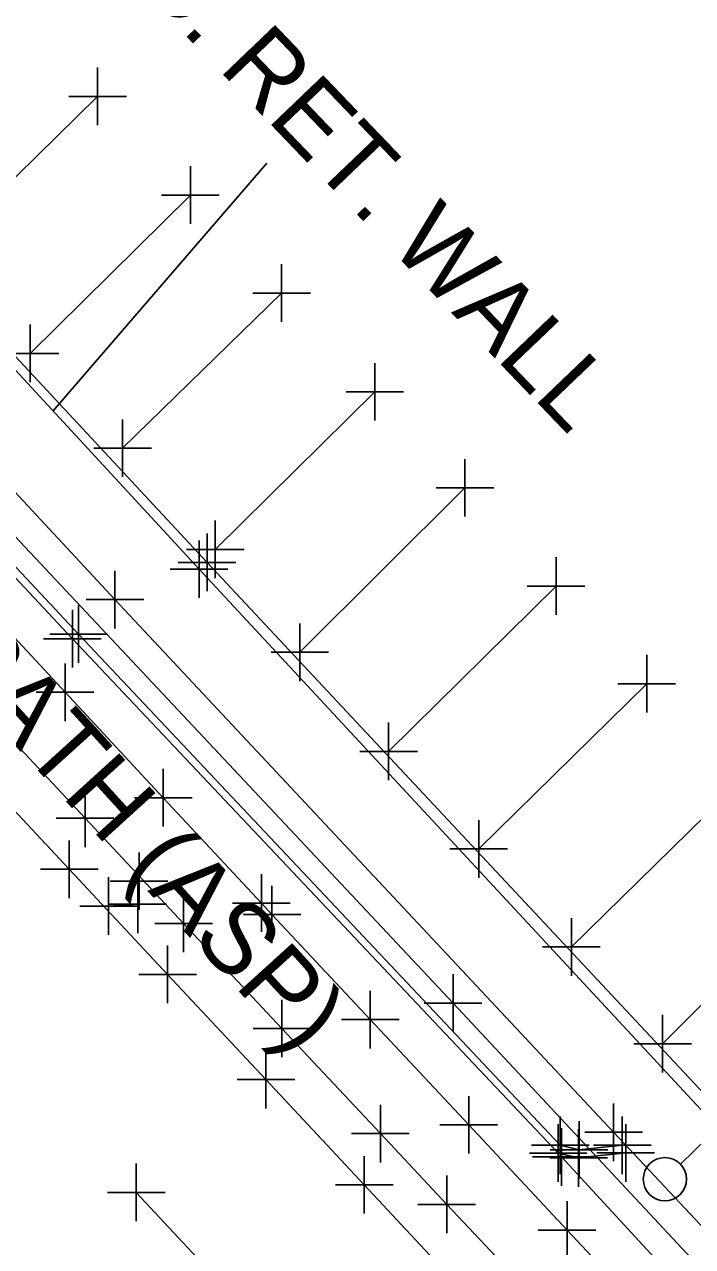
# Model space of a CAD drawing. Extents: x 0 to 1944463, y 0 to 420651.
# Drawn here: x 1943557.7 to 1943604.1, y 417108.3 to 417193.2 of the extents above; entities that cross this region are included whole.
import ezdxf

# ---------------------------------------------------------------- set-up
doc = ezdxf.new("R2010")
doc.units = 0
for name, color, linetype in [('SUR - DTM - Breaklines', 7, 'Continuous'), ('SUR - DTM - Breaklines - Points - Locators', 7, 'Continuous'), ('SUR - PROPERTY - Property Lines', 7, 'Continuous'), ('SUR - TR-CTRL - Pavement Marking', 7, 'Continuous'), ('SUR - TR-CTRL - Pavement Marking - Points - Locators', 7, 'Continuous'), ('SUR - TRAN - Features', 7, 'Continuous'), ('SUR - TRAN - Features - Points - Locators', 7, 'Continuous'), ('SUR - TRAN - Features Text', 7, 'Continuous'), ('SUR - TRAN - Roads', 7, 'Continuous'), ('SUR - TRAN - Roadside Barriers', 7, 'Continuous'), ('SUR - TRAN - Roadside Barriers - Points - Locators', 7, 'Continuous'), ('SUR - TRAN - Roadside Barriers Text', 7, 'Continuous'), ('SUR - UTL - Electric (Lighting)', 7, 'Continuous'), ('SUR - UTL - Water', 7, 'Continuous'), ('SUR - UTL - Water - Points - Locators', 7, 'Continuous')]:
    doc.layers.add(name, color=color, linetype=linetype)

msp = doc.modelspace()

# ---------------------------------------------------------------- linework, layer by layer
at = {"layer": 'SUR - DTM - Breaklines'}
for points in [[(1943599.21, 417115.356), (1943596.214, 417115.029), (1943594.904, 417115.359), (1943561.466, 417150.871), (1943532.76, 417181.586), (1943504.67, 417211.657), (1943469.657, 417249.17), (1943442.436, 417278.506), (1943441.49, 417280.1), (1943441.554, 417281.808), (1943442.664, 417283.409)], [(1943623.392, 417132.777), (1943623.896, 417130.369), (1943623.488, 417128.377), (1943622.426, 417126.537), (1943611.917, 417116.71), (1943608.745, 417116.124), (1943606.847, 417116.836), (1943570.393, 417155.842), (1943540.03, 417188.464), (1943519.419, 417210.506)]]:
    msp.add_lwpolyline(points, dxfattribs=at)
at = {"layer": 'SUR - DTM - Breaklines - Points - Locators'}
for p, q in [((1943570.393, 417155.842), (1943570.393, 417157.842)), ((1943570.393, 417155.842), (1943568.393, 417155.842)), ((1943570.393, 417155.842), (1943572.393, 417155.842)), ((1943570.393, 417155.842), (1943570.393, 417153.842)), ((1943561.466, 417150.871), (1943561.466, 417152.871)), ((1943561.466, 417150.871), (1943559.466, 417150.871)), ((1943561.466, 417150.871), (1943563.466, 417150.871)), ((1943561.466, 417150.871), (1943561.466, 417148.871)), ((1943594.904, 417115.359), (1943594.904, 417117.359)), ((1943599.21, 417115.356), (1943599.21, 417117.356)), ((1943596.214, 417115.029), (1943596.214, 417117.029)), ((1943594.904, 417115.359), (1943592.904, 417115.359)), ((1943596.214, 417115.029), (1943594.214, 417115.029)), ((1943594.904, 417115.359), (1943596.904, 417115.359)), ((1943594.904, 417115.359), (1943594.904, 417113.359)), ((1943596.214, 417115.029), (1943598.214, 417115.029)), ((1943596.214, 417115.029), (1943596.214, 417113.029)), ((1943599.21, 417115.356), (1943597.21, 417115.356)), ((1943599.21, 417115.356), (1943601.21, 417115.356)), ((1943599.21, 417115.356), (1943599.21, 417113.356))]:
    msp.add_line(p, q, dxfattribs=at)
at = {"layer": 'SUR - PROPERTY - Property Lines'}
for p, q in [((1943560.537, 417146.826), (1943560.537, 417148.826)), ((1943560.537, 417146.826), (1943558.537, 417146.826)), ((1943560.537, 417146.826), (1943562.537, 417146.826)), ((1943560.537, 417146.826), (1943560.537, 417144.826)), ((1943567.347, 417139.503), (1943567.347, 417141.503)), ((1943567.347, 417139.503), (1943565.347, 417139.503)), ((1943567.347, 417139.503), (1943569.347, 417139.503)), ((1943567.347, 417139.503), (1943567.347, 417137.503)), ((1943574.157, 417132.18), (1943574.157, 417134.18)), ((1943574.893, 417131.389), (1943574.893, 417133.389)), ((1943574.157, 417132.18), (1943572.157, 417132.18)), ((1943574.157, 417132.18), (1943576.157, 417132.18)), ((1943574.157, 417132.18), (1943574.157, 417130.18)), ((1943574.893, 417131.389), (1943572.893, 417131.389)), ((1943574.893, 417131.389), (1943576.893, 417131.389)), ((1943574.893, 417131.389), (1943574.893, 417129.389)), ((1943581.721, 417124.083), (1943581.721, 417126.083)), ((1943581.721, 417124.083), (1943579.721, 417124.083)), ((1943581.721, 417124.083), (1943583.721, 417124.083)), ((1943581.721, 417124.083), (1943581.721, 417122.083)), ((1943588.548, 417116.776), (1943588.548, 417118.776)), ((1943588.548, 417116.776), (1943586.548, 417116.776)), ((1943588.548, 417116.776), (1943590.548, 417116.776)), ((1943588.548, 417116.776), (1943588.548, 417114.776)), ((1943595.376, 417109.47), (1943595.376, 417111.47)), ((1943595.376, 417109.47), (1943593.376, 417109.47)), ((1943595.376, 417109.47), (1943597.376, 417109.47)), ((1943595.376, 417109.47), (1943595.376, 417107.47))]:
    msp.add_line(p, q, dxfattribs=at)
at = {"layer": 'SUR - TR-CTRL - Pavement Marking'}
for points in [[(1943502.098, 417197.339), (1943507.914, 417191.171), (1943514.741, 417183.863), (1943521.567, 417176.555), (1943528.393, 417169.247), (1943535.219, 417161.94), (1943542.045, 417154.632), (1943547.167, 417149.148), (1943553.993, 417141.84), (1943560.82, 417134.532), (1943567.646, 417127.224), (1943574.472, 417119.916), (1943581.298, 417112.609), (1943588.124, 417105.301)], [(1943562.786, 417188.216), (1943551.531, 417177.156)], [(1943558.111, 417170.362), (1943569.229, 417181.366)], [(1943575.564, 417174.557), (1943564.522, 417163.778)], [(1943570.953, 417156.753), (1943582.035, 417167.693)], [(1943588.285, 417161.023), (1943576.827, 417149.601)], [(1943582.985, 417142.715), (1943594.613, 417154.204)], [(1943600.909, 417147.415), (1943589.248, 417135.938)], [(1943595.675, 417129.132), (1943607.343, 417140.578)], [(1943563.553, 417131.971), (1943565.574, 417132.094), (1943565.669, 417133.705)], [(1943613.529, 417133.908), (1943602.007, 417122.415)], [(1943565.478, 417112.088), (1943572.282, 417104.76), (1943572.501, 417104.525)]]:
    msp.add_lwpolyline(points, dxfattribs=at)
at = {"layer": 'SUR - TR-CTRL - Pavement Marking - Points - Locators'}
for p, q in [((1943562.786, 417188.216), (1943562.786, 417190.216)), ((1943562.786, 417188.216), (1943560.786, 417188.216)), ((1943562.786, 417188.216), (1943564.786, 417188.216)), ((1943562.786, 417188.216), (1943562.786, 417186.216)), ((1943569.229, 417181.366), (1943569.229, 417183.366)), ((1943569.229, 417181.366), (1943567.229, 417181.366)), ((1943569.229, 417181.366), (1943571.229, 417181.366)), ((1943569.229, 417181.366), (1943569.229, 417179.366)), ((1943575.564, 417174.557), (1943575.564, 417176.557)), ((1943575.564, 417174.557), (1943573.564, 417174.557)), ((1943575.564, 417174.557), (1943577.564, 417174.557)), ((1943575.564, 417174.557), (1943575.564, 417172.557)), ((1943558.111, 417170.362), (1943558.111, 417172.362)), ((1943558.111, 417170.362), (1943556.111, 417170.362)), ((1943558.111, 417170.362), (1943560.111, 417170.362)), ((1943558.111, 417170.362), (1943558.111, 417168.362)), ((1943582.035, 417167.693), (1943582.035, 417169.693)), ((1943582.035, 417167.693), (1943580.035, 417167.693)), ((1943582.035, 417167.693), (1943584.035, 417167.693)), ((1943582.035, 417167.693), (1943582.035, 417165.693)), ((1943564.522, 417163.778), (1943564.522, 417165.778)), ((1943564.522, 417163.778), (1943562.522, 417163.778)), ((1943564.522, 417163.778), (1943566.522, 417163.778)), ((1943564.522, 417163.778), (1943564.522, 417161.778)), ((1943588.285, 417161.023), (1943588.285, 417163.023)), ((1943588.285, 417161.023), (1943586.285, 417161.023)), ((1943588.285, 417161.023), (1943590.285, 417161.023)), ((1943588.285, 417161.023), (1943588.285, 417159.023)), ((1943570.953, 417156.753), (1943570.953, 417158.753)), ((1943570.953, 417156.753), (1943568.953, 417156.753)), ((1943570.953, 417156.753), (1943572.953, 417156.753)), ((1943570.953, 417156.753), (1943570.953, 417154.753)), ((1943594.613, 417154.204), (1943594.613, 417156.204)), ((1943594.613, 417154.204), (1943592.613, 417154.204)), ((1943594.613, 417154.204), (1943596.613, 417154.204)), ((1943594.613, 417154.204), (1943594.613, 417152.204)), ((1943576.827, 417149.601), (1943576.827, 417151.601)), ((1943576.827, 417149.601), (1943574.827, 417149.601)), ((1943576.827, 417149.601), (1943578.827, 417149.601)), ((1943576.827, 417149.601), (1943576.827, 417147.601)), ((1943600.909, 417147.415), (1943600.909, 417149.415)), ((1943600.909, 417147.415), (1943598.909, 417147.415)), ((1943600.909, 417147.415), (1943602.909, 417147.415)), ((1943600.909, 417147.415), (1943600.909, 417145.415)), ((1943582.985, 417142.715), (1943582.985, 417144.715)), ((1943582.985, 417142.715), (1943580.985, 417142.715)), ((1943582.985, 417142.715), (1943584.985, 417142.715)), ((1943582.985, 417142.715), (1943582.985, 417140.715)), ((1943589.248, 417135.938), (1943589.248, 417137.938)), ((1943560.82, 417134.532), (1943560.82, 417136.532)), ((1943589.248, 417135.938), (1943587.248, 417135.938)), ((1943589.248, 417135.938), (1943591.248, 417135.938)), ((1943589.248, 417135.938), (1943589.248, 417133.938)), ((1943560.82, 417134.532), (1943558.82, 417134.532)), ((1943560.82, 417134.532), (1943562.82, 417134.532)), ((1943560.82, 417134.532), (1943560.82, 417132.532)), ((1943563.553, 417131.971), (1943563.553, 417133.971)), ((1943565.574, 417132.094), (1943565.574, 417134.094)), ((1943563.553, 417131.971), (1943561.553, 417131.971)), ((1943563.553, 417131.971), (1943565.553, 417131.971)), ((1943563.553, 417131.971), (1943563.553, 417129.971)), ((1943565.574, 417132.094), (1943563.574, 417132.094)), ((1943565.574, 417132.094), (1943567.574, 417132.094)), ((1943565.574, 417132.094), (1943565.574, 417130.094)), ((1943595.675, 417129.132), (1943595.675, 417131.132)), ((1943567.646, 417127.224), (1943567.646, 417129.224)), ((1943595.675, 417129.132), (1943593.675, 417129.132)), ((1943595.675, 417129.132), (1943597.675, 417129.132)), ((1943595.675, 417129.132), (1943595.675, 417127.132)), ((1943567.646, 417127.224), (1943565.646, 417127.224)), ((1943567.646, 417127.224), (1943569.646, 417127.224)), ((1943567.646, 417127.224), (1943567.646, 417125.224)), ((1943602.007, 417122.415), (1943602.007, 417124.415)), ((1943602.007, 417122.415), (1943600.007, 417122.415)), ((1943602.007, 417122.415), (1943604.007, 417122.415)), ((1943602.007, 417122.415), (1943602.007, 417120.415)), ((1943574.472, 417119.916), (1943574.472, 417121.916)), ((1943574.472, 417119.916), (1943572.472, 417119.916)), ((1943574.472, 417119.916), (1943576.472, 417119.916)), ((1943574.472, 417119.916), (1943574.472, 417117.916)), ((1943565.478, 417112.088), (1943565.478, 417114.088)), ((1943581.298, 417112.609), (1943581.298, 417114.609)), ((1943581.298, 417112.609), (1943579.298, 417112.609)), ((1943581.298, 417112.609), (1943583.298, 417112.609)), ((1943581.298, 417112.609), (1943581.298, 417110.609)), ((1943565.478, 417112.088), (1943563.478, 417112.088)), ((1943565.478, 417112.088), (1943567.478, 417112.088)), ((1943565.478, 417112.088), (1943565.478, 417110.088))]:
    msp.add_line(p, q, dxfattribs=at)
at = {"layer": 'SUR - TRAN - Features'}
for p, q in [((1943565.669, 417133.705), (1943565.669, 417135.705)), ((1943565.669, 417133.705), (1943563.669, 417133.705)), ((1943565.669, 417133.705), (1943567.669, 417133.705)), ((1943565.669, 417133.705), (1943565.669, 417131.705)), ((1943598.609, 417116.264), (1943618.673, 417094.82))]:
    msp.add_line(p, q, dxfattribs=at)
for points in [[(1943599.452, 417114.822), (1943596.178, 417114.48), (1943594.761, 417114.819), (1943561.047, 417150.54), (1943532.29, 417181.289), (1943504.189, 417211.393), (1943469.295, 417248.728), (1943441.862, 417278.099), (1943440.948, 417279.855), (1943441.006, 417282.124), (1943441.753, 417283.374)], [(1943598.609, 417116.264), (1943563.998, 417153.262), (1943535.526, 417183.893), (1943507.346, 417213.952), (1943471.945, 417251.908), (1943442.684, 417283.56)], [(1943509.175, 417194.578), (1943516.019, 417187.286), (1943522.862, 417179.995), (1943526.097, 417176.547), (1943532.908, 417169.225), (1943539.719, 417161.903), (1943546.529, 417154.581), (1943553.34, 417147.258), (1943555.091, 417145.375), (1943561.924, 417138.073), (1943568.756, 417130.772), (1943575.589, 417123.47), (1943582.421, 417116.168), (1943587.024, 417111.249), (1943593.873, 417103.962)], [(1943615.42, 417092.356), (1943594.984, 417114.55)]]:
    msp.add_lwpolyline(points, dxfattribs=at)
at = {"layer": 'SUR - TRAN - Features - Points - Locators'}
for p, q in [((1943563.998, 417153.262), (1943563.998, 417155.262)), ((1943563.998, 417153.262), (1943561.998, 417153.262)), ((1943563.998, 417153.262), (1943565.998, 417153.262)), ((1943563.998, 417153.262), (1943563.998, 417151.262)), ((1943561.047, 417150.54), (1943561.047, 417152.54)), ((1943561.047, 417150.54), (1943559.047, 417150.54)), ((1943561.047, 417150.54), (1943563.047, 417150.54)), ((1943561.047, 417150.54), (1943561.047, 417148.54)), ((1943561.924, 417138.073), (1943561.924, 417140.073)), ((1943561.924, 417138.073), (1943559.924, 417138.073)), ((1943561.924, 417138.073), (1943563.924, 417138.073)), ((1943561.924, 417138.073), (1943561.924, 417136.073)), ((1943568.756, 417130.772), (1943568.756, 417132.772)), ((1943568.756, 417130.772), (1943566.756, 417130.772)), ((1943568.756, 417130.772), (1943570.756, 417130.772)), ((1943568.756, 417130.772), (1943568.756, 417128.772)), ((1943575.589, 417123.47), (1943575.589, 417125.47)), ((1943575.589, 417123.47), (1943573.589, 417123.47)), ((1943575.589, 417123.47), (1943577.589, 417123.47)), ((1943575.589, 417123.47), (1943575.589, 417121.47)), ((1943582.421, 417116.168), (1943582.421, 417118.168)), ((1943598.609, 417116.264), (1943598.609, 417118.264)), ((1943594.761, 417114.819), (1943594.761, 417116.819)), ((1943594.984, 417114.55), (1943594.984, 417116.55)), ((1943596.178, 417114.48), (1943596.178, 417116.48)), ((1943599.452, 417114.822), (1943599.452, 417116.822)), ((1943582.421, 417116.168), (1943580.421, 417116.168)), ((1943582.421, 417116.168), (1943584.421, 417116.168)), ((1943582.421, 417116.168), (1943582.421, 417114.168)), ((1943598.609, 417116.264), (1943596.609, 417116.264)), ((1943598.609, 417116.264), (1943600.609, 417116.264)), ((1943598.609, 417116.264), (1943598.609, 417114.264)), ((1943594.761, 417114.819), (1943592.761, 417114.819)), ((1943594.761, 417114.819), (1943596.761, 417114.819)), ((1943594.761, 417114.819), (1943594.761, 417112.819)), ((1943599.452, 417114.822), (1943597.452, 417114.822)), ((1943599.452, 417114.822), (1943601.452, 417114.822)), ((1943599.452, 417114.822), (1943599.452, 417112.822)), ((1943594.984, 417114.55), (1943592.984, 417114.55)), ((1943596.178, 417114.48), (1943594.178, 417114.48)), ((1943594.984, 417114.55), (1943596.984, 417114.55)), ((1943594.984, 417114.55), (1943594.984, 417112.55)), ((1943596.178, 417114.48), (1943598.178, 417114.48)), ((1943596.178, 417114.48), (1943596.178, 417112.48)), ((1943587.024, 417111.249), (1943587.024, 417113.249)), ((1943587.024, 417111.249), (1943585.024, 417111.249)), ((1943587.024, 417111.249), (1943589.024, 417111.249)), ((1943587.024, 417111.249), (1943587.024, 417109.249))]:
    msp.add_line(p, q, dxfattribs=at)
at = {"layer": 'SUR - TRAN - Roads'}
msp.add_lwpolyline([(1943514.691, 417195.821), (1943521.557, 417188.55), (1943528.423, 417181.28), (1943533.298, 417176.118), (1943540.108, 417168.795), (1943546.918, 417161.472), (1943553.727, 417154.149), (1943560.537, 417146.826), (1943567.347, 417139.503), (1943574.157, 417132.18), (1943574.893, 417131.389), (1943581.721, 417124.083), (1943588.548, 417116.776), (1943595.376, 417109.47), (1943602.203, 417102.163)], dxfattribs=at)
at = {"layer": 'SUR - TRAN - Roadside Barriers'}
msp.add_lwpolyline([(1943624.176, 417133.155), (1943624.855, 417130.323), (1943624.348, 417128.09), (1943622.981, 417125.845), (1943612.486, 417115.996), (1943608.643, 417115.242), (1943606.167, 417116.225), (1943569.832, 417155.378), (1943539.609, 417188.151), (1943518.999, 417210.194)], dxfattribs=at)
at = {"layer": 'SUR - TRAN - Roadside Barriers - Points - Locators'}
for q in [(1943569.832, 417157.378), (1943567.832, 417155.378), (1943571.832, 417155.378), (1943569.832, 417153.378)]:
    msp.add_line((1943569.832, 417155.378), q, dxfattribs=at)
at = {"layer": 'SUR - TRAN - Roadside Barriers Text'}
msp.add_line((1943574.549, 417183.572), (1943559.697, 417166.368), dxfattribs=at)
at = {"layer": 'SUR - UTL - Electric (Lighting)'}
msp.add_line((1943603.24, 417114.047), (1943606.279, 417117.018), dxfattribs=at)
msp.add_circle((1943602.167, 417112.999), 1.5, dxfattribs=at)
at = {"layer": 'SUR - UTL - Water'}
msp.add_lwpolyline([(1943736.135, 416965.92), (1943698.624, 417005.311), (1943662.806, 417044.529), (1943623.489, 417086.598), (1943587.47, 417125.24), (1943551.365, 417163.713), (1943514.775, 417202.787), (1943477.504, 417242.514), (1943442.359, 417279.468), (1943414.803, 417309.892), (1943402.764, 417322.345)], dxfattribs=at)
at = {"layer": 'SUR - UTL - Water - Points - Locators'}
for q in [(1943587.47, 417127.24), (1943585.47, 417125.24), (1943589.47, 417125.24), (1943587.47, 417123.24)]:
    msp.add_line((1943587.47, 417125.24), q, dxfattribs=at)

# ---------------------------------------------------------------- texts
at = {"layer": 'SUR - TRAN - Features Text'}
msp.add_text('BIKE PATH (ASP)', height=4.99999, rotation=312.28203, dxfattribs=at).set_placement((1943539.979, 417161.901))
at = {"layer": 'SUR - TRAN - Roadside Barriers Text'}
msp.add_text('CONC. RET. WALL', height=4.99999, rotation=313.76385, dxfattribs=at).set_placement((1943554.932, 417207.012))

doc.saveas('drawing.dxf')
